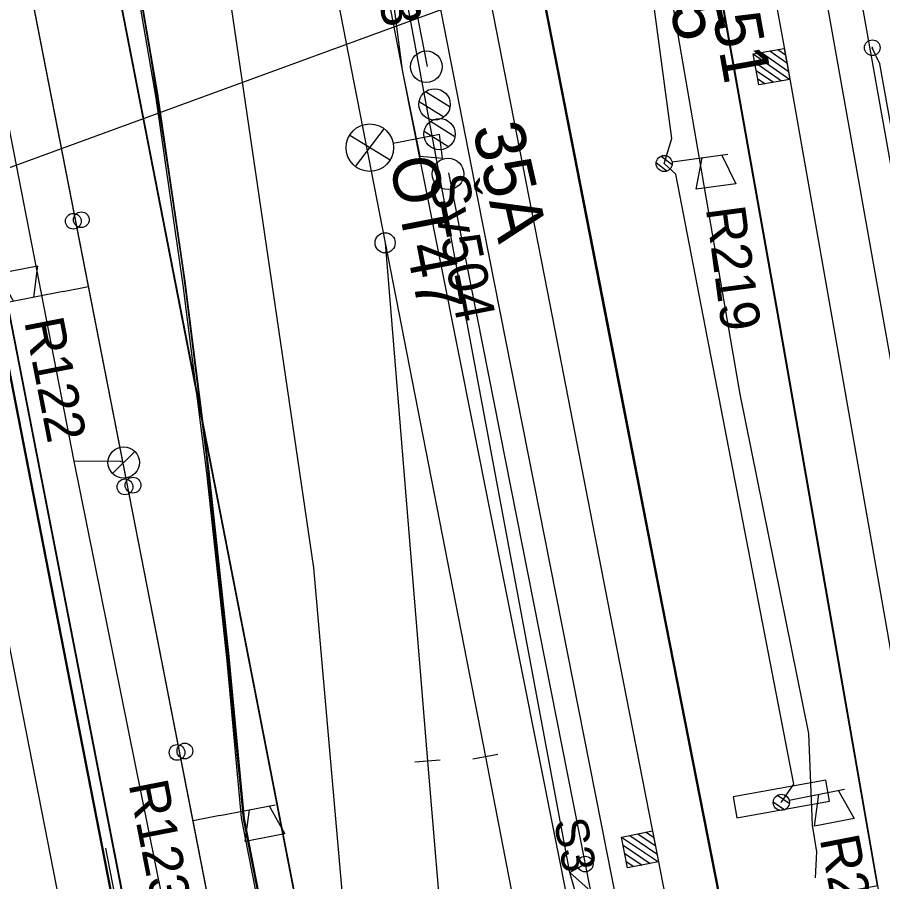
# Model space of a CAD drawing. Extents: x -545736 to -544888, y -1122892 to -1119128.
# Drawn here: x -545189.26 to -545161.77, y -1122015.4 to -1121987.93 of the extents above; entities that cross this region are included whole.
import ezdxf

# ---------------------------------------------------------------- set-up
doc = ezdxf.new("R2010")
doc.units = 0
for name, color, linetype in [('Podbarveni_Komunikace', 7, 'Continuous'), ('Podbarveni_Nastupiste', 7, 'Continuous'), ('Podbarveni_Zastreseni_Pozemni', 7, 'Continuous'), ('Vrstva 1 - Koleje', 7, 'Continuous'), ('Vrstva 11 - Trakce', 7, 'Continuous'), ('Vrstva 14_zastreseni a nastupiste', 7, 'Continuous'), ('Vrstva 16_plochy', 7, 'Continuous'), ('Vrstva 17_ploty - zabradli', 7, 'Continuous'), ('Vrstva 2 - Vyhybky', 7, 'Continuous'), ('Vrstva 23', 7, 'Continuous'), ('Vrstva 23 - PHS - pozemni - schody - eskalatory', 7, 'Continuous'), ('Vrstva 25', 7, 'Continuous'), ('Vrstva 26', 7, 'Continuous'), ('Vrstva 27', 7, 'Continuous'), ('Vrstva 28 - zabzar', 7, 'Continuous'), ('Vrstva 29 - sdelzar', 7, 'Continuous'), ('Vrstva 3 - Lisy - Pocitaci body', 7, 'Continuous'), ('Vrstva 31', 7, 'Continuous'), ('Vrstva 33 - prvky sdelzar', 7, 'Continuous'), ('Vrstva 4 - Teren - stezky - prechody - plochy', 7, 'Continuous'), ('Vrstva 43', 7, 'Continuous'), ('Vrstva 44', 7, 'Continuous'), ('Vrstva 6 - Navesti', 7, 'Continuous'), ('Vrstva 63', 7, 'Continuous')]:
    doc.layers.add(name, color=color, linetype=linetype)

msp = doc.modelspace()

# ---------------------------------------------------------------- linework, layer by layer
at = {"layer": 'Podbarveni_Komunikace'}
msp.add_line((-545183.367, -1122000.842), (-545182.073, -1122013.405), dxfattribs=at)
for points in [[(-545176.653, -1122024.469), (-545178.441, -1122021.376), (-545179.842, -1122005.426), (-545183.619, -1121979.671), (-545184.119, -1121977.107)], [(-545187.092, -1121977.684), (-545186.16, -1121982.477), (-545184.804, -1121990.366), (-545183.937, -1121996.313), (-545183.367, -1122000.842)], [(-545182.073, -1122013.405), (-545181.43, -1122016.61), (-545180.717, -1122020.269), (-545179.363, -1122027.221), (-545178.629, -1122031.034)]]:
    msp.add_lwpolyline(points, dxfattribs=at)
at = {"layer": 'Podbarveni_Nastupiste'}
for points in [[(-545184.023, -1121928.309), (-545182.113, -1121938.105), (-545178.296, -1121957.692), (-545176.386, -1121967.472), (-545174.485, -1121977.263), (-545172.575, -1121987.049), (-545170.663, -1121996.845), (-545168.76, -1122006.607), (-545166.837, -1122016.412)], [(-545161.939, -1122015.522), (-545163.308, -1122007.664), (-545165.025, -1121997.834), (-545166.772, -1121988.005), (-545168.538, -1121978.197), (-545170.314, -1121968.391), (-545172.12, -1121958.574), (-545173.943, -1121948.768), (-545175.792, -1121938.961), (-545177.652, -1121929.172)], [(-545198.773, -1121951.627), (-545191.691, -1121987.986), (-545182.222, -1122036.609), (-545172.438, -1122086.699), (-545162.999, -1122135.094), (-545153.274, -1122184.937), (-545142.505, -1122240.181), (-545142.306, -1122241.006)], [(-545183.384, -1122000.766), (-545183.861, -1121996.948), (-545184.004, -1121995.882), (-545184.468, -1121992.724), (-545185.032, -1121989.108), (-545185.709, -1121985.182), (-545186.856, -1121978.976), (-545191.506, -1121955.115)], [(-545176.222, -1122030.581), (-545178.629, -1122031.034), (-545182.073, -1122013.405), (-545182.564, -1122008.263), (-545183.194, -1122002.287), (-545183.384, -1122000.766)]]:
    msp.add_lwpolyline(points, dxfattribs=at)
at = {"layer": 'Podbarveni_Zastreseni_Pozemni'}
for points in [[(-545183.384, -1122000.766), (-545186.124, -1121986.718), (-545192.612, -1121953.456)], [(-545197.881, -1121954.495), (-545191.312, -1121988.174), (-545181.806, -1122036.914), (-545172.146, -1122086.438), (-545162.65, -1122135.125), (-545152.971, -1122184.749), (-545143.515, -1122233.227)], [(-545177.522, -1122030.822), (-545178.361, -1122026.515), (-545179.997, -1122018.127), (-545182.063, -1122007.532), (-545182.975, -1122002.865), (-545183.384, -1122000.766)]]:
    msp.add_lwpolyline(points, dxfattribs=at)
at = {"layer": 'Vrstva 1 - Koleje'}
for points in [[(-545185.695, -1121928.619), (-545183.788, -1121938.392), (-545181.884, -1121948.167), (-545179.964, -1121958.007), (-545178.054, -1121967.8), (-545176.139, -1121977.604), (-545175.527, -1121980.741), (-545173.78, -1121989.695), (-545172.335, -1121997.117), (-545170.423, -1122006.932), (-545168.989, -1122014.279), (-545168.521, -1122016.677), (-545168.51, -1122016.735), (-545167.951, -1122019.64), (-545166.744, -1122025.83), (-545165.674, -1122031.328), (-545164.107, -1122039.354), (-545162.631, -1122046.922), (-545161.94, -1122050.474), (-545160.406, -1122058.34), (-545159.059, -1122065.253), (-545158.132, -1122070.002), (-545157.157, -1122074.99), (-545153.328, -1122094.638)], [(-545174.597, -1121936.187), (-545172.277, -1121948.502), (-545170.458, -1121958.286), (-545168.65, -1121968.121), (-545166.86, -1121977.967), (-545165.106, -1121987.737), (-545164.809, -1121989.413), (-545163.38, -1121997.463), (-545161.641, -1122007.386), (-545160.299, -1122015.171), (-545159.826, -1122017.917), (-545158.734, -1122024.284), (-545157.211, -1122033.224), (-545155.758, -1122041.777), (-545154.327, -1122050.213), (-545152.826, -1122059.065), (-545151.812, -1122065.041), (-545150.376, -1122073.507), (-545148.94, -1122081.972)], [(-545199.342, -1121957.379), (-545196.999, -1121969.551), (-545195.085, -1121979.364), (-545193.173, -1121989.165), (-545190.849, -1122001.079), (-545189.753, -1122006.71), (-545187.83, -1122016.562), (-545185.924, -1122026.325), (-545184.013, -1122036.136), (-545182.107, -1122045.899), (-545180.267, -1122055.344), (-545178.296, -1122065.456), (-545176.383, -1122075.263), (-545174.481, -1122085.012)], [(-545180.755, -1121978.799), (-545180.602, -1121979.584), (-545177.577, -1121995.1), (-545176.23, -1122011.569), (-545175.692, -1122018.007), (-545174.894, -1122027.054), (-545174.532, -1122030.444), (-545174.07, -1122034.355), (-545172.665, -1122044.184), (-545170.952, -1122053.893), (-545170.583, -1122055.789), (-545170.016, -1122058.695), (-545169.058, -1122063.614), (-545167.166, -1122073.3), (-545165.233, -1122083.213)], [(-545180.755, -1121978.799), (-545180.602, -1121979.584), (-545177.577, -1121995.1), (-545174.393, -1122011.434), (-545173.655, -1122015.217), (-545172.633, -1122020.473), (-545171.404, -1122026.76), (-545170.598, -1122030.894)]]:
    msp.add_lwpolyline(points, dxfattribs=at)
at = {"layer": 'Vrstva 11 - Trakce'}
for p, q in [((-545176.289, -1121990.293), (-545175.515, -1121990.78)), ((-545176.494, -1121990.607), (-545175.71, -1121991.1)), ((-545176.131, -1121991.238), (-545175.357, -1121991.725)), ((-545176.336, -1121991.552), (-545175.552, -1121992.045))]:
    msp.add_line(p, q, dxfattribs=at)
for centre in [(-545176.007, -1121990.702), (-545175.849, -1121991.647)]:
    msp.add_circle(centre, 0.5, dxfattribs=at)
at = {"layer": 'Vrstva 14_zastreseni a nastupiste'}
msp.add_line((-545182.073, -1122013.405), (-545182.057, -1122013.388), dxfattribs=at)
for points in [[(-545166.863, -1122016.417), (-545168.787, -1122006.608), (-545170.69, -1121996.846), (-545172.602, -1121987.05), (-545174.512, -1121977.264), (-545176.413, -1121967.473), (-545178.323, -1121957.693), (-545182.14, -1121938.106), (-545184.05, -1121928.31)], [(-545166.836, -1122016.416), (-545168.76, -1122006.607), (-545170.663, -1121996.845), (-545172.575, -1121987.049), (-545174.485, -1121977.263), (-545176.386, -1121967.472), (-545178.296, -1121957.692), (-545182.113, -1121938.105), (-545184.023, -1121928.309)], [(-545161.938, -1122015.529), (-545163.308, -1122007.664), (-545165.025, -1121997.834), (-545166.772, -1121988.005), (-545168.538, -1121978.197), (-545170.314, -1121968.391), (-545172.12, -1121958.574), (-545173.943, -1121948.768), (-545175.792, -1121938.961), (-545177.652, -1121929.172)], [(-545166.863, -1122016.417), (-545161.921, -1122015.519), (-545163.291, -1122007.654), (-545165.008, -1121997.824), (-545166.755, -1121987.995), (-545168.521, -1121978.187), (-545170.297, -1121968.381), (-545172.103, -1121958.564), (-545173.926, -1121948.758), (-545175.775, -1121938.951), (-545177.635, -1121929.162)], [(-545198.773, -1121951.627), (-545198.793, -1121951.631), (-545197.668, -1121957.434), (-545195.753, -1121967.224), (-545195.374, -1121969.187), (-545193.463, -1121979.015), (-545191.56, -1121988.764), (-545189.639, -1121998.596), (-545187.731, -1122008.385), (-545185.791, -1122018.31), (-545183.91, -1122027.957), (-545182.003, -1122037.734), (-545180.094, -1122047.536), (-545178.189, -1122057.285), (-545176.275, -1122067.11), (-545174.372, -1122076.877), (-545172.469, -1122086.648)], [(-545198.773, -1121951.627), (-545197.637, -1121957.485), (-545195.722, -1121967.275), (-545195.343, -1121969.238), (-545193.432, -1121979.066), (-545191.529, -1121988.815), (-545189.608, -1121998.647), (-545187.7, -1122008.436), (-545185.76, -1122018.361), (-545183.879, -1122028.008), (-545181.972, -1122037.785), (-545180.063, -1122047.587), (-545178.158, -1122057.336), (-545176.244, -1122067.161), (-545174.341, -1122076.928), (-545172.438, -1122086.699)], [(-545138.248, -1122232.184), (-545147.826, -1122183.078), (-545157.444, -1122133.764), (-545166.966, -1122084.945), (-545176.486, -1122036.133), (-545186.124, -1121986.718), (-545192.612, -1121953.456)], [(-545192.608, -1121953.452), (-545186.031, -1121987.181), (-545176.442, -1122036.358), (-545166.925, -1122085.165), (-545157.406, -1122133.984), (-545147.796, -1122183.265), (-545138.257, -1122232.186)], [(-545176.235, -1122030.576), (-545178.629, -1122031.034), (-545182.073, -1122013.405), (-545182.564, -1122008.263), (-545183.194, -1122002.287), (-545183.939, -1121996.325), (-545184.812, -1121990.382), (-545186.173, -1121982.495), (-545188.839, -1121968.754), (-545190.385, -1121960.89), (-545191.666, -1121954.261)], [(-545143.529, -1122233.23), (-545153.022, -1122184.547), (-545162.697, -1122134.935), (-545172.201, -1122086.2), (-545181.882, -1122036.553), (-545191.387, -1121987.814), (-545197.884, -1121954.495)], [(-545197.881, -1121954.495), (-545191.312, -1121988.174), (-545181.806, -1122036.914), (-545172.146, -1122086.438), (-545162.65, -1122135.125), (-545152.971, -1122184.749), (-545143.515, -1122233.229)], [(-545187.092, -1121977.684), (-545186.16, -1121982.477), (-545184.804, -1121990.366), (-545183.937, -1121996.313), (-545183.188, -1122002.267), (-545182.545, -1122008.246), (-545182.057, -1122013.388), (-545178.623, -1122031.024), (-545176.222, -1122030.581), (-545176.235, -1122030.576)]]:
    msp.add_lwpolyline(points, dxfattribs=at)
for centre in [(-545187.481, -1121994.414), (-545187.229, -1121994.366), (-545185.841, -1122002.854), (-545185.588, -1122002.801), (-545184.187, -1122011.293), (-545183.938, -1122011.246)]:
    msp.add_circle(centre, 0.25, dxfattribs=at)
at = {"layer": 'Vrstva 16_plochy'}
for points in [[(-545166.836, -1122016.416), (-545168.76, -1122006.607), (-545170.663, -1121996.845), (-545172.575, -1121987.049), (-545174.485, -1121977.263), (-545176.386, -1121967.472), (-545178.296, -1121957.692), (-545182.113, -1121938.105), (-545184.023, -1121928.309)], [(-545161.938, -1122015.529), (-545163.308, -1122007.664), (-545165.025, -1121997.834), (-545166.772, -1121988.005), (-545168.538, -1121978.197), (-545170.314, -1121968.391), (-545172.12, -1121958.574), (-545173.943, -1121948.768), (-545175.792, -1121938.961), (-545177.652, -1121929.172)], [(-545172.438, -1122086.699), (-545174.341, -1122076.928), (-545176.244, -1122067.161), (-545178.158, -1122057.336), (-545180.063, -1122047.587), (-545181.972, -1122037.785), (-545183.879, -1122028.008), (-545185.76, -1122018.361), (-545187.7, -1122008.436), (-545189.608, -1121998.647), (-545191.529, -1121988.815), (-545193.432, -1121979.066), (-545195.343, -1121969.238), (-545195.722, -1121967.275), (-545197.637, -1121957.485), (-545198.773, -1121951.627)], [(-545191.666, -1121954.261), (-545190.385, -1121960.89), (-545188.839, -1121968.754), (-545186.173, -1121982.495), (-545184.812, -1121990.382), (-545183.939, -1121996.325), (-545183.194, -1122002.287), (-545182.564, -1122008.263), (-545182.073, -1122013.405), (-545178.629, -1122031.034), (-545176.235, -1122030.576), (-545175.765, -1122034.538), (-545175.233, -1122038.481), (-545174.358, -1122044.42), (-545173.697, -1122048.346), (-545172.612, -1122054.245), (-545171.849, -1122058.169), (-545170.705, -1122064.047), (-545169.938, -1122067.956), (-545168.031, -1122077.749), (-545166.122, -1122087.54)], [(-545184.119, -1121977.107), (-545187.092, -1121977.684), (-545186.16, -1121982.477), (-545184.804, -1121990.366), (-545183.937, -1121996.313), (-545183.188, -1122002.267), (-545182.545, -1122008.246), (-545182.057, -1122013.388), (-545178.623, -1122031.024), (-545176.222, -1122030.581), (-545176.13, -1122029.901), (-545176.653, -1122024.469), (-545178.441, -1122021.376), (-545179.842, -1122005.426), (-545183.619, -1121979.671), (-545184.119, -1121977.107)]]:
    msp.add_lwpolyline(points, dxfattribs=at)
at = {"layer": 'Vrstva 17_ploty - zabradli'}
msp.add_lwpolyline([(-545177.14, -1122030.908), (-545178.631, -1122031.226), (-545182.143, -1122013.368), (-545182.596, -1122008.382), (-545183.246, -1122002.404), (-545183.99, -1121996.446), (-545184.85, -1121990.499), (-545186.209, -1121982.612), (-545188.881, -1121968.861), (-545191.71, -1121954.374)], dxfattribs=at)
at = {"layer": 'Vrstva 2 - Vyhybky'}
for p, q in [((-545174, -1122011.357), (-545174.786, -1122011.511)), ((-545175.831, -1122011.536), (-545176.629, -1122011.602))]:
    msp.add_line(p, q, dxfattribs=at)
for points in [[(-545180.755, -1121978.799), (-545180.602, -1121979.584), (-545177.577, -1121995.1), (-545174.393, -1122011.434)], [(-545177.577, -1121995.1), (-545176.23, -1122011.569)]]:
    msp.add_lwpolyline(points, dxfattribs=at)
msp.add_circle((-545177.577, -1121995.1), 0.32, dxfattribs=at)
at = {"layer": 'Vrstva 23'}
msp.add_lwpolyline([(-545186.465, -1122014.335), (-545168.578, -1122106.371), (-545165.547, -1122105.845)], dxfattribs=at)
at = {"layer": 'Vrstva 23 - PHS - pozemni - schody - eskalatory'}
msp.add_lwpolyline([(-545166.523, -1122012.705), (-545166.403, -1122013.371), (-545163.455, -1122012.837), (-545163.575, -1122012.171)], close=True, dxfattribs=at)
at = {"layer": 'Vrstva 25'}
for p, q in [((-545178.7, -1121991.674), (-545177.416, -1121992.466)), ((-545178.521, -1121992.673), (-545177.608, -1121991.474)), ((-545177.321, -1121991.934), (-545175.849, -1121991.647))]:
    msp.add_line(p, q, dxfattribs=at)
msp.add_circle((-545178.062, -1121992.076), 0.754, dxfattribs=at)
at = {"layer": 'Vrstva 26'}
for points in [[(-545163.906, -1122015.281), (-545163.859, -1122014.45), (-545164.003, -1122013.603), (-545164.113, -1122010.692), (-545166.295, -1121999.91), (-545168.79, -1121985.474), (-545170.303, -1121977.73), (-545170.848, -1121977.351)], [(-545170.303, -1121977.73), (-545171.959, -1121977.785), (-545172.53, -1121977.66), (-545178.02, -1121978.7), (-545178.446, -1121978.785), (-545177.04, -1121989.611), (-545176.47, -1121992.349), (-545175.754, -1121992.409), (-545175.849, -1121991.647)]]:
    msp.add_lwpolyline(points, dxfattribs=at)
at = {"layer": 'Vrstva 27'}
for p, q in [((-545162.104, -1121988.875), (-545162.096, -1121988.925)), ((-545171.215, -1122014.865), (-545171.225, -1122014.815))]:
    msp.add_line(p, q, dxfattribs=at)
for centre in [(-545162.1, -1121988.9), (-545171.22, -1122014.84)]:
    msp.add_circle(centre, 0.25, dxfattribs=at)
at = {"layer": 'Vrstva 28 - zabzar'}
for points in [[(-545169.01, -1122029.68), (-545168.36, -1122029.6), (-545169.94, -1122023.65), (-545171.11, -1122017.23), (-545171.71, -1122015.11), (-545178.01, -1121981.37), (-545178.48, -1121978.88), (-545184.11, -1121980.06), (-545184.26, -1121980.04), (-545184.369, -1121979.764)], [(-545138.67, -1122118.4), (-545141.31, -1122101.84), (-545141.65, -1122099.67), (-545142.33, -1122095.51), (-545143.66, -1122088.41), (-545143.8, -1122086.97), (-545147.38, -1122066.33), (-545147.52, -1122065.15), (-545152.25, -1122042.18), (-545153.51, -1122034.19), (-545154.39, -1122028.58), (-545155.3, -1122025.92), (-545157.6, -1122013.1), (-545161.86, -1121989.41), (-545162.1, -1121988.9)], [(-545171.22, -1122014.84), (-545171.71, -1122015.11), (-545171.13, -1122015.63)]]:
    msp.add_lwpolyline(points, dxfattribs=at)
at = {"layer": 'Vrstva 29 - sdelzar'}
for p, q in [((-545170.88, -1122078.92), (-545195.7, -1121951.95)), ((-545187.81, -1121996.65), (-545187, -1121996.49)), ((-545182.83, -1122013.3), (-545183.68, -1122013.47))]:
    msp.add_line(p, q, dxfattribs=at)
for points in [[(-545141.59, -1122228.62), (-545144.06, -1122216.03), (-545147.37, -1122199.08), (-545150.66, -1122182.28), (-545153.96, -1122165.39), (-545157.26, -1122148.51), (-545160.57, -1122131.6), (-545163.89, -1122114.65), (-545167.28, -1122097.28), (-545170.47, -1122080.98), (-545173.77, -1122064.13), (-545177.12, -1122047.02), (-545180.38, -1122030.35), (-545180.51, -1122029.8), (-545183.68, -1122013.47), (-545187, -1121996.49), (-545190.31, -1121979.56), (-545193.64, -1121962.56), (-545195.18, -1121954.67), (-545202.44, -1121916.94)], [(-545144.46, -1122213.97), (-545194.03, -1121960.56), (-545195.67, -1121951.86)]]:
    msp.add_lwpolyline(points, dxfattribs=at)
at = {"layer": 'Vrstva 3 - Lisy - Pocitaci body'}
for p, q in [((-545165.098, -1121988.957), (-545164.861, -1121989.122)), ((-545165.881, -1121989.096), (-545164.721, -1121989.905)), ((-545165.62, -1121989.05), (-545164.768, -1121989.644)), ((-545165.359, -1121989.003), (-545164.814, -1121989.383)), ((-545165.835, -1121989.357), (-545164.982, -1121989.952)), ((-545165.788, -1121989.619), (-545165.243, -1121989.998)), ((-545165.742, -1121989.879), (-545165.504, -1121990.045)), ((-545170.066, -1122013.98), (-545168.893, -1122014.77)), ((-545169.806, -1122013.929), (-545168.944, -1122014.51)), ((-545169.546, -1122013.878), (-545168.995, -1122014.249)), ((-545169.285, -1122013.827), (-545169.046, -1122013.989)), ((-545170.015, -1122014.24), (-545169.153, -1122014.82)), ((-545169.965, -1122014.5), (-545169.414, -1122014.871)), ((-545169.914, -1122014.761), (-545169.674, -1122014.922))]:
    msp.add_line(p, q, dxfattribs=at)
for points in [[(-545164.897, -1121988.921), (-545164.721, -1121989.905), (-545165.706, -1121990.081), (-545165.881, -1121989.096)], [(-545169.085, -1122013.788), (-545168.893, -1122014.77), (-545169.875, -1122014.961), (-545170.066, -1122013.98)]]:
    msp.add_lwpolyline(points, close=True, dxfattribs=at)
at = {"layer": 'Vrstva 31'}
msp.add_lwpolyline([(-545164.99, -1122012.88), (-545164.59, -1122012.3), (-545168.34, -1121992.92), (-545168.71, -1121992.58), (-545168.47, -1121991.79), (-545169.26, -1121985.85), (-545171.65, -1121973.04), (-545172.35, -1121972.16), (-545172.71, -1121971.82), (-545172.6, -1121970.62), (-545174.86, -1121958.25), (-545175.14, -1121957.03)], dxfattribs=at)
at = {"layer": 'Vrstva 33 - prvky sdelzar'}
for p, q in [((-545168.964, -1121992.552), (-545168.617, -1121992.818)), ((-545168.812, -1121992.346), (-545168.459, -1121992.616)), ((-545166.685, -1121992.294), (-545168.458, -1121992.532)), ((-545167.7, -1121993.397), (-545167.509, -1121992.404)), ((-545166.875, -1121992.319), (-545166.431, -1121993.229)), ((-545166.431, -1121993.229), (-545167.7, -1121993.397)), ((-545187.81, -1121996.65), (-545189.569, -1121996.994)), ((-545162.985, -1122012.475), (-545164.741, -1122012.817)), ((-545163.173, -1122012.512), (-545162.677, -1122013.393)), ((-545165.245, -1122012.867), (-545164.883, -1122013.112)), ((-545165.106, -1122012.652), (-545164.737, -1122012.901)), ((-545163.934, -1122013.636), (-545163.802, -1122012.633)), ((-545182.83, -1122013.3), (-545181.071, -1122012.956)), ((-545162.677, -1122013.393), (-545163.934, -1122013.636))]:
    msp.add_line(p, q, dxfattribs=at)
for points in [[(-545189.38, -1121996.957), (-545189.879, -1121996.076), (-545188.622, -1121995.831), (-545188.752, -1121996.834)], [(-545181.26, -1122012.993), (-545180.761, -1122013.874), (-545182.018, -1122014.119), (-545181.888, -1122013.116)]]:
    msp.add_lwpolyline(points, dxfattribs=at)
for centre in [(-545168.71, -1121992.58), (-545164.99, -1122012.88)]:
    msp.add_circle(centre, 0.256, dxfattribs=at)
at = {"layer": 'Vrstva 4 - Teren - stezky - prechody - plochy'}
for points in [[(-545157.45, -1122022.175), (-545157.217, -1122021.677), (-545160.795, -1122002.888), (-545164.002, -1121984.847), (-545169.404, -1121955.723), (-545174.573, -1121927.833), (-545184.757, -1121874.943), (-545193.65, -1121829.68), (-545203.839, -1121777.07), (-545212.63, -1121732.332), (-545221.738, -1121685.421), (-545231.797, -1121634.381), (-545239.248, -1121596.014)], [(-545168.578, -1122024.344), (-545174.628, -1121993.69), (-545179.747, -1121967.537), (-545186.346, -1121933.692), (-545192.541, -1121901.817), (-545198.719, -1121870.005), (-545203.649, -1121844.746)], [(-545168.578, -1122024.344), (-545170.138, -1122024.197), (-545176.818, -1121990.692), (-545181.528, -1121966.416), (-545187.742, -1121934.55), (-545194.141, -1121901.786), (-545200.392, -1121870.233)], [(-545184.05, -1121928.31), (-545182.14, -1121938.106), (-545178.323, -1121957.693), (-545176.413, -1121967.473), (-545174.512, -1121977.264), (-545172.602, -1121987.05), (-545170.69, -1121996.846), (-545168.787, -1122006.608), (-545166.863, -1122016.417)], [(-545157.554, -1122022.192), (-545160.537, -1122022.75), (-545160.682, -1122022.74), (-545160.898, -1122021.439), (-545161.921, -1122015.519), (-545163.291, -1122007.654), (-545165.008, -1121997.824), (-545166.755, -1121987.995), (-545168.521, -1121978.187), (-545170.297, -1121968.381), (-545172.103, -1121958.564), (-545173.926, -1121948.758), (-545175.775, -1121938.951), (-545177.635, -1121929.162)], [(-545176.653, -1122024.469), (-545178.441, -1122021.376), (-545179.842, -1122005.426), (-545183.619, -1121979.671), (-545184.119, -1121977.107), (-545187.362, -1121960.405), (-545188.533, -1121954.526), (-545187.245, -1121954.27)], [(-545182.003, -1122037.734), (-545183.91, -1122027.957), (-545185.791, -1122018.31), (-545187.731, -1122008.385), (-545189.639, -1121998.596), (-545191.56, -1121988.764), (-545193.463, -1121979.015)]]:
    msp.add_lwpolyline(points, dxfattribs=at)
at = {"layer": 'Vrstva 43'}
msp.add_line((-545186.236, -1122002.432), (-545185.531, -1122001.728), dxfattribs=at)
for centre, radius in [((-545176.266, -1121989.504), 0.5), ((-545175.577, -1121992.909), 0.5), ((-545185.883, -1122002.08), 0.498)]:
    msp.add_circle(centre, radius, dxfattribs=at)
at = {"layer": 'Vrstva 44'}
for points in [[(-545180.662, -1122034.333), (-545184.014, -1122019.078), (-545187.459, -1122002.038), (-545190.967, -1121984.029), (-545191.024, -1121983.688), (-545190.997, -1121983.256), (-545190.532, -1121983.18), (-545188.483, -1121982.815), (-545188.273, -1121982.75), (-545188.289, -1121982.487), (-545190.918, -1121967.576), (-545192.659, -1121959.264), (-545194.003, -1121953.627), (-545194.032, -1121953.413), (-545194.056, -1121953.159), (-545196.062, -1121942.809), (-545198.906, -1121928.142)], [(-545176.233, -1121989.498), (-545187.573, -1121931.466), (-545187.78, -1121931.163)], [(-545164.428, -1121976.289), (-545155.094, -1122028.624), (-545154.934, -1122028.908)], [(-545175.559, -1121992.871), (-545167.99, -1122031.185), (-545168.03, -1122031.491)], [(-545185.884, -1122002.08), (-545185.987, -1122002.052), (-545187.459, -1122002.038)]]:
    msp.add_lwpolyline(points, dxfattribs=at)
at = {"layer": 'Vrstva 63'}
msp.add_line((-545166.811, -1121984.402), (-545257.147, -1122017.472), dxfattribs=at)

# ---------------------------------------------------------------- texts
at = {"layer": 'Vrstva 11 - Trakce'}
for s, p in [('35', (-545168.807, -1121986.464)), ('35A', (-545174.81, -1121991.454))]:
    msp.add_text(s, height=1.6, rotation=282.8529, dxfattribs=at).set_placement(p)
at = {"layer": 'Vrstva 25'}
for s, rotation, p in [('OT51', 280.1778, (-545167.661, -1121985.157)), ('OT47', 281.0172, (-545177.446, -1121992.481))]:
    msp.add_text(s, height=1.5, rotation=rotation, dxfattribs=at).set_placement(p)
at = {"layer": 'Vrstva 33 - prvky sdelzar'}
for s, rotation, p in [('R219', 277.5757, (-545167.391, -1121994.002)), ('R122', 281.0678, (-545189.047, -1121997.592)), ('R123', 281.0678, (-545185.732, -1122012.292)), ('R220', 280.9513, (-545163.774, -1122014.034))]:
    msp.add_text(s, height=1.25, rotation=rotation, dxfattribs=at).set_placement(p)
at = {"layer": 'Vrstva 43'}
for s, p in [('Šv503', (-545178.507, -1121983.652)), ('Šv504', (-545176.19, -1121993.029))]:
    msp.add_text(s, height=1.25, rotation=281.0323, dxfattribs=at).set_placement(p)
at = {"layer": 'Vrstva 6 - Navesti'}
msp.add_text('S3', height=1.05, rotation=281.0403, dxfattribs=at).set_placement((-545172.221, -1122013.477))

doc.saveas('drawing.dxf')
